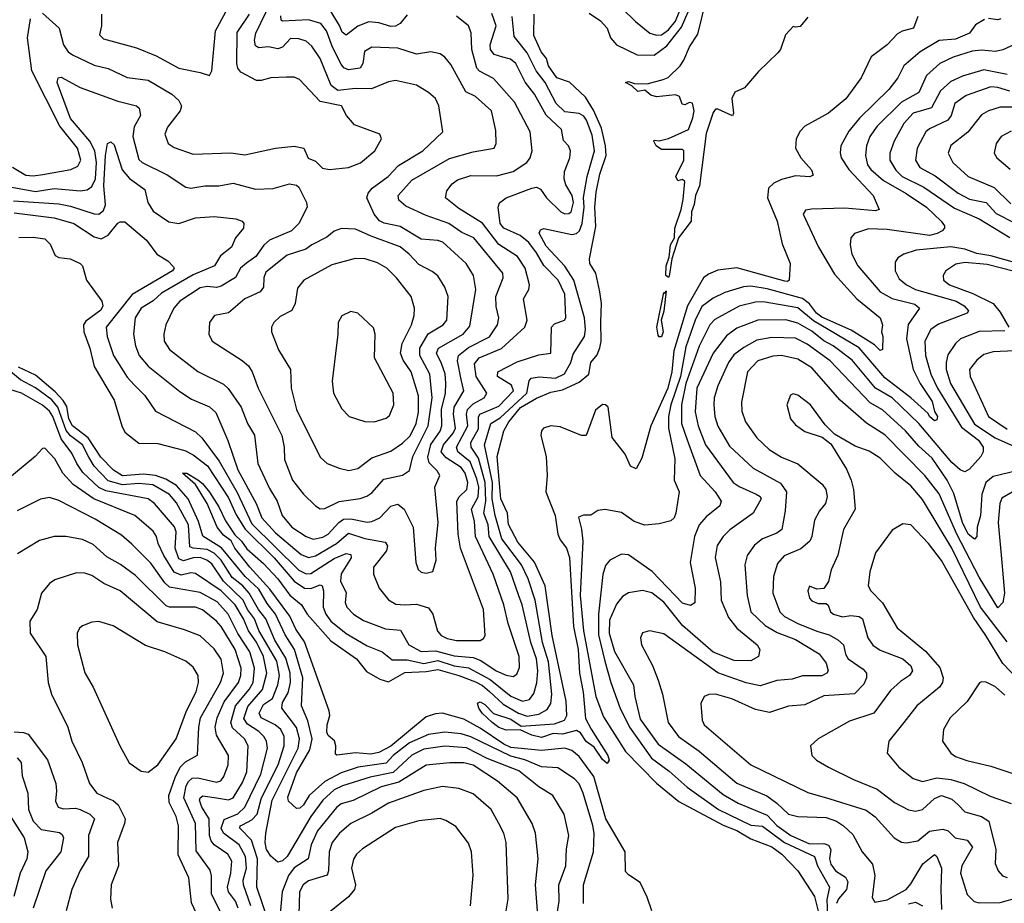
# Model space of a CAD drawing. Extents: x 1308313 to 1441400, y 959662 to 1036319.
# Tile 529 of 656: x 1405798 to 1409982, y 978426 to 982182. Entities that reach past the tile are written whole.
import ezdxf

# ---------------------------------------------------------------- set-up
doc = ezdxf.new("R2010")
doc.units = 0

msp = doc.modelspace()

# ---------------------------------------------------------------- linework, layer by layer
at = {"layer": '0CON10XD'}
for points in [[(1408303.1, 982285), (1408415, 982173.8), (1408475.8, 982125), (1408505, 982115.4), (1408525, 982117.6), (1408555, 982138.4), (1408585, 982175.2), (1408613.3, 982245)], [(1409147.7, 982192.3), (1409115, 982153.3), (1409095, 982150), (1409085, 982152.5), (1409052.7, 982117.3), (1409031.2, 982055), (1409019.5, 982040.5), (1408938.3, 981961.7), (1408877.7, 981892.3), (1408837, 981873), (1408823.8, 981846.2), (1408830.8, 981785), (1408827.1, 981772.9), (1408765, 981800.8), (1408755, 981801.2), (1408745, 981786.7), (1408715, 981697.5), (1408686.9, 981475), (1408669.7, 981435), (1408664.1, 981395.9), (1408652.4, 981365), (1408652.2, 981325), (1408597.3, 981255), (1408568.9, 981165), (1408558.8, 981091.2), (1408555, 981085.7), (1408543.8, 981093.8), (1408544.7, 981135), (1408557.9, 981172.1), (1408563.8, 981225), (1408580.5, 981255), (1408581.9, 981295), (1408609.7, 981375), (1408617.4, 981417.4), (1408624.2, 981494.2), (1408615, 981502), (1408595, 981496.7), (1408586, 981515), (1408620.8, 981585), (1408620, 981625), (1408615, 981630), (1408525, 981630), (1408502.5, 981645), (1408492.5, 981665), (1408495, 981670), (1408515, 981667.5), (1408555, 981676.7), (1408640, 981715), (1408659.4, 981765), (1408663.8, 981795), (1408657, 981827), (1408645, 981830), (1408625, 981820), (1408613, 981823), (1408602.5, 981855), (1408585, 981862), (1408504.4, 981854.4), (1408480.4, 981860.4), (1408455, 981882), (1408425, 981875.8), (1408400, 981900), (1408372, 981915), (1408385, 981918.6), (1408410.3, 981910.3), (1408465, 981908.8), (1408532.3, 981927.7), (1408554.1, 981935.9), (1408604.2, 981985.8), (1408620.7, 982009.3), (1408645, 982066.7), (1408680.2, 982119.8), (1408714.9, 982265.1)], [(1405701.2, 981481.2), (1405865, 981450.9), (1405945, 981463.9), (1406055, 981454.8), (1406085, 981458.6), (1406105, 981473.3), (1406120.4, 981505), (1406124.3, 981575), (1406118, 981625), (1406096.1, 981666.1), (1406015, 981761.2), (1405957.3, 981915), (1405962, 981935), (1405975, 981936.7), (1406055, 981894), (1406215, 981835.9), (1406295, 981815.4), (1406306, 981806), (1406311.2, 981775), (1406285, 981725.8), (1406278.6, 981685), (1406305, 981588.1), (1406319.4, 981575), (1406425, 981522), (1406505, 981470.4), (1406525, 981466.2), (1406585, 981476), (1406645, 981475.3), (1406705, 981486.4), (1406800.8, 981460.8), (1406875, 981463.7), (1406945, 981484.5), (1406975, 981478.2), (1406985, 981470), (1407017.5, 981405), (1407020.5, 981385), (1406985.2, 981314.8), (1406953.6, 981285), (1406860.4, 981245), (1406836.5, 981223.5), (1406801.7, 981175), (1406762.8, 981147.2), (1406736.5, 981125), (1406715, 981086.1), (1406655, 981049.4), (1406635, 981042.9), (1406595, 981047.1), (1406565, 981041.5), (1406478.7, 980985), (1406453.4, 980955), (1406418.8, 980885), (1406410.4, 980845), (1406411.8, 980815), (1406435, 980779.6), (1406555, 980686.2), (1406665, 980632.4), (1406684.8, 980614.8), (1406739.5, 980535), (1406766, 980466), (1406796.1, 980416.1), (1406809.7, 980295), (1406859.4, 980189.4), (1406892.5, 980135), (1406913.4, 980075), (1406955, 980025.3), (1407015, 979985.7), (1407045, 979974.3), (1407087.1, 979982.9), (1407109.2, 979995), (1407155.1, 980044.9), (1407175, 980058.5), (1407205, 980060.9), (1407275, 980046.1), (1407295, 980048.4), (1407328, 980065), (1407375, 980114), (1407405, 980122.9), (1407431.5, 980101.5), (1407470.6, 980025), (1407481.9, 979875), (1407492, 979845), (1407505, 979834.2), (1407525, 979829.2), (1407554.1, 979835.9), (1407568.1, 979885), (1407565.3, 979935.3), (1407576.9, 980045), (1407563.1, 980195), (1407583.1, 980245), (1407572.5, 980265), (1407538.3, 980298.3), (1407532.1, 980322.1), (1407545, 980376.4), (1407585, 980432.9), (1407591.8, 980455), (1407591.3, 980525), (1407607.2, 980595), (1407609.4, 980635), (1407606.8, 980676.8), (1407590.2, 980719.8), (1407569.8, 980765), (1407577.9, 980785), (1407682.2, 980845), (1407711.2, 980878.8), (1407736.7, 981035), (1407726.8, 981095), (1407695, 981145.4), (1407596.7, 981236.7), (1407575, 981243.8), (1407505, 981248.9), (1407415, 981302.3), (1407347, 981317), (1407327.5, 981327.5), (1407304.3, 981355), (1407273.6, 981425), (1407279.6, 981445), (1407296.2, 981465), (1407364.7, 981515), (1407408.1, 981561.9), (1407510.9, 981625), (1407595.8, 981705), (1407580, 981815), (1407565, 981847.1), (1407535, 981872.7), (1407485, 981903.2), (1407395, 981923.1), (1407365, 981918.2), (1407292.6, 981887.4), (1407225, 981889.4), (1407150.3, 981880.3), (1407121.3, 981901.4), (1407075, 982016.2), (1407039.3, 982069.3), (1407015, 982090), (1406985, 982100.7), (1406948.9, 982101.1), (1406914.8, 982065.2), (1406895, 982058.1), (1406855, 982066.9), (1406815, 982061.9), (1406800.5, 982070.5), (1406795.6, 982095), (1406801.9, 982125), (1406846, 982215)], [(1405771.8, 981411.8), (1405965, 981399.4), (1406015, 981389.4), (1406115, 981356.2), (1406135, 981355.3), (1406155, 981370.4), (1406162.7, 981395), (1406156.5, 981475), (1406162.4, 981605), (1406170.9, 981655), (1406185, 981662.5), (1406199.6, 981649.6), (1406234.2, 981544.2), (1406265, 981506.1), (1406329.8, 981459.8), (1406342.5, 981405), (1406365, 981367.5), (1406432.2, 981322.2), (1406475, 981315.3), (1406545, 981338.9), (1406625.3, 981345.3), (1406717.5, 981335), (1406743.3, 981325), (1406751.2, 981315), (1406749.2, 981295), (1406715.5, 981255), (1406698.5, 981215), (1406651.8, 981178.2), (1406626.2, 981135), (1406535, 981097.3), (1406400.3, 981019.7), (1406365, 980987.3), (1406315, 980955.9), (1406288.6, 980915), (1406281.6, 980845), (1406290.6, 980795), (1406306.6, 980755), (1406345, 980709.3), (1406478.3, 980601.7), (1406529, 980569), (1406605, 980536.7), (1406631.9, 980511.9), (1406683.2, 980393.2), (1406725, 980267.9), (1406803.8, 980125), (1406827, 980065), (1406885, 980001.5), (1406995, 979908.4), (1407025, 979895.9), (1407055, 979903.3), (1407144.4, 979955.6), (1407195, 979999), (1407265, 979976.1), (1407351.2, 979961.2), (1407361.2, 979945), (1407356.7, 979925), (1407302.1, 979855), (1407302.3, 979825), (1407326.5, 979765), (1407366, 979716), (1407397.2, 979697.2), (1407434.2, 979694.2), (1407485, 979697.1), (1407535, 979682.7), (1407553.8, 979655), (1407573.6, 979583.6), (1407590, 979565), (1407615, 979551.1), (1407655, 979543.3), (1407755, 979543.8), (1407768.9, 979551.1), (1407776.2, 979563.8), (1407768.6, 979675), (1407671.1, 979935), (1407661.2, 979995), (1407656.1, 980135), (1407665.5, 980154.5), (1407698.9, 980185), (1407703.2, 980215), (1407690.9, 980255), (1407675, 980279), (1407610.2, 980320.2), (1407589.7, 980345), (1407599.8, 980375), (1407641, 980425), (1407650.4, 980445), (1407641.9, 980505), (1407645, 980534.4), (1407686.3, 980605), (1407675, 980652.5), (1407658.3, 980731.7), (1407663.6, 980755), (1407705, 980788.4), (1407795, 980834.3), (1407828.8, 980885), (1407834.7, 980915), (1407822.6, 980962.6), (1407821.6, 981005), (1407852.4, 981085), (1407851.2, 981105), (1407727.5, 981255), (1407676.6, 981276.6), (1407621.2, 981315), (1407525, 981349.5), (1407439.5, 981389.5), (1407409.6, 981415), (1407407.3, 981435), (1407465, 981499.4), (1407625, 981592.2), (1407725, 981619.8), (1407814, 981635), (1407823.5, 981655), (1407821.4, 981711.4), (1407802.9, 981795), (1407735, 981854.6), (1407694.8, 981874.8), (1407630.8, 981990.9), (1407605, 982022.9), (1407585, 982037.1), (1407545, 982045.6), (1407485, 982035.4), (1407405, 982061.2), (1407295, 982064.7), (1407263.1, 982046.9), (1407256.4, 981995), (1407245, 981976.2), (1407195, 981968.6), (1407176.4, 981976.4), (1407165, 981992.1), (1407128.2, 982065), (1407102, 982135), (1407078, 982165), (1407025, 982181), (1406915, 982174.7), (1406909.3, 982179.3), (1406907.9, 982197.9)], [(1405795, 981256), (1405855, 981258), (1405905, 981250.8), (1405927.6, 981227.6), (1405949.3, 981179.3), (1405965, 981171.5), (1406013.3, 981165), (1406055.8, 981145.8), (1406065.5, 981135.5), (1406082, 981075), (1406147.5, 980985), (1406151.5, 980965), (1406142.7, 980947.3), (1406078.9, 980901.1), (1406069.8, 980885), (1406070.6, 980855), (1406096.8, 980785), (1406115, 980707.3), (1406199.4, 980565), (1406231.9, 980455), (1406245, 980429.3), (1406305, 980382.2), (1406385, 980380.2), (1406500.4, 980350.4), (1406535, 980332.7), (1406597.1, 980285), (1406685, 980150.2), (1406717.8, 980077.8), (1406756.3, 980016.3), (1406880.3, 979895), (1406965.1, 979795.1), (1407008.9, 979765), (1407036.1, 979763.9), (1407075, 979779.2), (1407083.3, 979775), (1407089, 979755), (1407087.7, 979685), (1407098.9, 979655), (1407121.1, 979625), (1407185, 979573.6), (1407275, 979520.6), (1407338.1, 979495), (1407381, 979461), (1407445, 979460.4), (1407515, 979445.3), (1407575, 979458.9), (1407645, 979435.4), (1407705, 979426.5), (1407797.7, 979377.7), (1407885, 979306.1), (1407935.2, 979284.8), (1407965, 979292.2), (1407982.6, 979317.4), (1407996.5, 979363.5), (1408000.5, 979415), (1407994, 979465), (1407970, 979535), (1407933.4, 979695), (1407917.9, 979737.9), (1407884.1, 979835), (1407793.3, 979985), (1407788.5, 980035), (1407770.1, 980085), (1407778.9, 980135), (1407776.6, 980215), (1407748, 980318), (1407717.2, 980365), (1407716, 980385), (1407747.8, 980442.2), (1407747.9, 980492.1), (1407753.2, 980505), (1407835, 980539.2), (1407896.1, 980605), (1407888.7, 980628.7), (1407828.8, 980665), (1407830.5, 980685), (1407912.9, 980727.1), (1408005, 980756.9), (1408055.4, 980764.6), (1408058.5, 980875), (1408071.5, 980888.5), (1408113.1, 980905), (1408119.1, 980915), (1408114.6, 981014.6), (1408086.7, 981075), (1408025, 981137.2), (1407995, 981191.4), (1407961.7, 981235), (1407925, 981264.8), (1407855, 981296.1), (1407839.8, 981315), (1407831.2, 981385), (1407836.6, 981403.4), (1407865.2, 981424.8), (1407975, 981465.9), (1407995, 981469.2), (1408011.6, 981461.6), (1408037.5, 981425), (1408097.9, 981365), (1408115, 981355.9), (1408132.4, 981357.6), (1408141.6, 981365), (1408151.7, 981405), (1408145.6, 981435), (1408119.6, 981479.6), (1408112.1, 981505), (1408113.8, 981536.2), (1408136.1, 981595), (1408138.7, 981625), (1408130.9, 981645), (1408108.6, 981668.6), (1408100, 981715), (1408035.5, 981775.5), (1407985.3, 981865), (1407945.8, 981915.8), (1407906.7, 981995), (1407883.9, 982013.9), (1407851.9, 982021.9), (1407815, 982034.2), (1407799, 982055), (1407797.4, 982075), (1407822.9, 982155), (1407805, 982207.3)], [(1405895, 982210), (1405966.3, 982146.3), (1405984.7, 982075), (1406004.8, 982044.8), (1406022.4, 982032.4), (1406115, 981988.2), (1406175, 981974), (1406255, 981935.9), (1406345, 981924.6), (1406445.3, 981865.2), (1406475, 981838.9), (1406485.4, 981815), (1406480.4, 981795), (1406425.8, 981724.2), (1406414.5, 981695), (1406428.9, 981655), (1406455, 981638.9), (1406535, 981610), (1406695, 981615.4), (1406755, 981607.5), (1406885, 981636), (1406965, 981643.9), (1407005.8, 981635.8), (1407023.8, 981593.8), (1407055, 981580), (1407085, 981550.8), (1407114.6, 981545.4), (1407195, 981553.1), (1407246.4, 981573.6), (1407306.9, 981625), (1407335.6, 981675), (1407329.2, 981695), (1407221.2, 981735), (1407186.7, 981775), (1407166, 981815), (1407075, 981834.6), (1406988, 981928), (1406965, 981937.9), (1406932.4, 981937.6), (1406865.3, 981934.7), (1406825, 981923.1), (1406805, 981923.8), (1406738, 981958), (1406724.8, 981975), (1406720.9, 981995), (1406722.9, 982127.1), (1406774.8, 982205)], [(1406146.5, 982205), (1406146.4, 982155), (1406137.9, 982117.9), (1406155, 982100), (1406295, 982061.8), (1406377.6, 982027.6), (1406475, 981975.5), (1406565, 981957.8), (1406605, 981943.8), (1406615.5, 981964.5), (1406630.8, 982135), (1406673.9, 982215)], [(1406285, 980629.6), (1406330, 980585), (1406375, 980518.2), (1406545, 980430.3), (1406572.2, 980405), (1406645.4, 980305.4), (1406722.2, 980172.2), (1406785, 980038.9), (1406985, 979842.6), (1407015, 979826.5), (1407035, 979828.1), (1407135, 979891.7), (1407185, 979913.6), (1407205, 979908.9), (1407206.5, 979895), (1407165, 979826.2), (1407161, 979795), (1407185.3, 979745.3), (1407180.8, 979705), (1407187.9, 979685), (1407217.3, 979655), (1407258.8, 979628.8), (1407352.9, 979592.9), (1407417.2, 979587.3), (1407451.6, 979525), (1407505, 979495.9), (1407565, 979499.4), (1407645, 979477.4), (1407725, 979471.4), (1407758.2, 979458.2), (1407822.8, 979415), (1407865, 979395.3), (1407895, 979389.6), (1407910.4, 979399.6), (1407921.5, 979428.5), (1407920.7, 979475), (1407874.4, 979615), (1407855.6, 979695), (1407810.9, 979825), (1407735.5, 979985), (1407731.4, 980048.6), (1407718.2, 980101.8), (1407746.1, 980153.9), (1407749.2, 980195), (1407740.4, 980230.4), (1407712.6, 980302.6), (1407660.8, 980345), (1407654.5, 980365), (1407702.6, 980455), (1407697, 980505), (1407701.7, 980525), (1407725, 980549.2), (1407771.5, 980575), (1407783.3, 980595), (1407737.7, 980665), (1407730.6, 980719.4), (1407751.3, 980745), (1407846.2, 980783.8), (1407945.4, 980875), (1407954.1, 980905), (1407939.6, 980995), (1407962.5, 981035), (1407964.1, 981055), (1407946.5, 981125), (1407913.5, 981175), (1407835, 981226.7), (1407765, 981317.1), (1407665, 981378.7), (1407607.8, 981425), (1407613.6, 981455), (1407635.8, 981484.2), (1407658.3, 981501.7), (1407715, 981520), (1407825, 981518), (1407895, 981536.7), (1407953.1, 981575), (1407967.5, 981595), (1407976.1, 981625), (1407967.9, 981705), (1407901.2, 981831.2), (1407812.3, 981932.3), (1407752.6, 981962.6), (1407741.2, 981975), (1407720.2, 982055), (1407716.2, 982126.2), (1407705.2, 982155.2), (1407655, 982196.2)], [(1408484.7, 978395), (1408465, 978452.5), (1408434.4, 978515), (1408385, 978546.7), (1408371.9, 978561.9), (1408371.2, 978645), (1408289.5, 978785), (1408237.4, 978965), (1408175, 979050.5), (1408145, 979075.7), (1408115, 979085.2), (1408015, 979075.1), (1407885, 979089), (1407855, 979102), (1407755, 979170.7), (1407685, 979208.3), (1407595, 979234.2), (1407565, 979231.6), (1407525, 979218.4), (1407375, 979094.1), (1407325, 979067.4), (1407290.1, 979059.9), (1407225, 979065.5), (1407145.7, 979055.7), (1407140, 979060), (1407142.2, 979095), (1407136.6, 979116.6), (1407109.4, 979139.4), (1407103.5, 979153.5), (1407104.7, 979185), (1407115.8, 979225), (1407113.5, 979245), (1407007.9, 979537.9), (1406971.8, 979591.8), (1406946.7, 979646.7), (1406861.9, 979761.9), (1406775.8, 979855), (1406712.4, 979935), (1406696.5, 979966.5), (1406665, 979990.8), (1406638.2, 980025), (1406595.6, 980125.6), (1406546, 980206), (1406490, 980255), (1406508.8, 980255), (1406555, 980226.1), (1406575, 980211.2), (1406605, 980173.8), (1406645, 980110.8), (1406672.3, 980052.3), (1406712.3, 979992.3), (1406741.4, 979965), (1406763.4, 979933.4), (1406835, 979870.9), (1406895.5, 979805), (1406946.7, 979736.6), (1406995.4, 979695), (1407020, 979655), (1407121.2, 979541.2), (1407230, 979465), (1407272.2, 979412.2), (1407328.7, 979378.7), (1407365, 979368.1), (1407435, 979407.2), (1407525, 979410.9), (1407575, 979420.4), (1407664.9, 979394.9), (1407735, 979367.4), (1407765, 979352.4), (1407795, 979326.9), (1407852.8, 979272.8), (1407917.5, 979235), (1407955, 979222.1), (1408005, 979230.5), (1408039.8, 979250.2), (1408055.1, 979274.9), (1408059.6, 979315), (1408045, 979452.2), (1408020.6, 979535), (1407988.9, 979715), (1407958.7, 979805), (1407930.1, 979865), (1407847, 979975), (1407818.4, 980075), (1407806.7, 980145), (1407806.8, 980215), (1407773.3, 980375), (1407800.9, 980465), (1407839.8, 980489.8), (1407953.4, 980595), (1407963.4, 980646.6), (1407971.4, 980658.6), (1408006.3, 980663.7), (1408075, 980657.9), (1408113.5, 980676.5), (1408139.9, 980725), (1408149.7, 980760.3), (1408198.9, 980835), (1408203, 980865), (1408197.9, 980915), (1408152.7, 981075), (1408115, 981134.8), (1408035, 981219.6), (1408005.3, 981275), (1408011.4, 981288.6), (1408026.1, 981293.9), (1408145, 981269), (1408165, 981272.5), (1408176.5, 981285), (1408187.8, 981315), (1408197.2, 981385), (1408193.6, 981426.4), (1408209.5, 981515), (1408240.7, 981625), (1408231.6, 981691.6), (1408207.3, 981755), (1408195, 981772), (1408175, 981783.2), (1408115, 981790), (1408077.9, 981825), (1408031.1, 981915), (1407992.3, 981965), (1407955, 982040.9), (1407899.8, 982109.8), (1407891.3, 982195)], [(1407445, 982201.8), (1407415.4, 982165), (1407395, 982154.3), (1407375, 982152.7), (1407325, 982169), (1407282.6, 982172.6), (1407235, 982153.8), (1407185, 982115.6), (1407168.5, 982128.5), (1407157.4, 982157.4), (1407115, 982226.9)], [(1409615, 982195.8), (1409596.7, 982145), (1409547.7, 982132.3), (1409528.7, 982121.3), (1409484.7, 982075.3), (1409416, 982024), (1409374.5, 981935), (1409308.8, 981845), (1409235, 981784.5), (1409135, 981728.6), (1409115, 981708), (1409098.1, 981675), (1409095.6, 981635), (1409117.8, 981595), (1409163.4, 981543.4), (1409169.8, 981520.2), (1409155.9, 981514.1), (1409095, 981517.7), (1409035, 981502.1), (1409002.5, 981487.5), (1408980.9, 981465), (1408976.2, 981425), (1409016.6, 981325), (1409038.7, 981228.7), (1409072, 981145), (1409068.1, 981075), (1409061.1, 981068.9), (1409050, 981070), (1408845, 981127.6), (1408765, 981116.5), (1408725, 981100.6), (1408704.7, 981085), (1408635.4, 980965), (1408577.3, 980775), (1408569.3, 980685), (1408552.8, 980615), (1408480.6, 980455), (1408442.3, 980317.7), (1408417.2, 980272.8), (1408394, 980284), (1408370.8, 980335), (1408315.3, 980405.3), (1408298.5, 980535), (1408287.8, 980545), (1408275, 980546.2), (1408245, 980522.2), (1408205, 980414.5), (1408185, 980414), (1408095, 980450.8), (1408055, 980455.9), (1408024.5, 980445), (1408016.2, 980435), (1408012.8, 980415), (1408035.3, 980325), (1408039.3, 980245), (1408033.9, 980175), (1408073.6, 980075), (1408084.9, 979994.9), (1408095, 979970.8), (1408122.2, 979935), (1408135, 979896.7), (1408152.2, 979602.2), (1408170.8, 979505), (1408176.6, 979405), (1408193.3, 979323.3), (1408202.4, 979212.4), (1408226.7, 979166.7), (1408297.1, 979055), (1408303.3, 979035), (1408295, 979020.8), (1408275, 979036.9), (1408239.4, 979089.4), (1408205, 979114.7), (1408180.7, 979150.7), (1408165, 979160.7), (1408105, 979144.8), (1408065, 979147.5), (1408015, 979131.7), (1407975, 979140.7), (1407925, 979164.1), (1407865, 979161.9), (1407835, 979174.2), (1407806.6, 979195), (1407763.1, 979235), (1407750, 979255), (1407743.1, 979276.9), (1407755, 979281.9), (1407775, 979270.7), (1407812.3, 979232.3), (1407885, 979208.3), (1407929.2, 979179.2), (1408071.5, 979188.5), (1408113.9, 979205), (1408123.3, 979225), (1408120.8, 979285), (1408061.1, 979565), (1408030.6, 979775), (1407986.2, 979876.2), (1407915, 979960.6), (1407875, 980035.6), (1407871, 980085), (1407842.9, 980145), (1407827.3, 980325), (1407855.7, 980435), (1407876.9, 980473.1), (1407926.3, 980533.7), (1407995, 980572.7), (1408055, 980598.5), (1408105, 980608.5), (1408175, 980641.2), (1408217.3, 980675), (1408225.5, 980725), (1408252, 980758), (1408262.9, 980787.1), (1408268.5, 980815), (1408267.1, 980897.1), (1408271.1, 980975), (1408263.1, 981025), (1408247.1, 981105), (1408220.8, 981145), (1408219.2, 981165), (1408247.2, 981302.8), (1408242.5, 981385), (1408248.4, 981448.4), (1408264.1, 981525), (1408289.8, 981605), (1408288.3, 981645), (1408270.4, 981720.4), (1408237.3, 981797.3), (1408202.5, 981852.5), (1408135, 981916.8), (1408080.5, 981935), (1408045.9, 981985), (1408036.4, 982016.4), (1408014.7, 982045), (1407982.8, 982115), (1407983.8, 982205)], [(1408218.8, 982208.8), (1408267, 982177), (1408294.6, 982145), (1408309.2, 982105), (1408333.8, 982075), (1408422.8, 982032.8), (1408495, 982031.4), (1408548.9, 982071.1), (1408610.2, 982149.8), (1408639.2, 982215)], [(1405767.7, 981555), (1405825, 981520.5), (1405855, 981517.5), (1405896.9, 981523.1), (1406015.2, 981544.8), (1406045, 981559.5), (1406058, 981585), (1406044.2, 981635), (1405969.6, 981729.6), (1405849.4, 981965), (1405831.2, 982105), (1405845, 982186)], [(1409897.5, 982182.5), (1409859.7, 982160.3), (1409834.5, 982125), (1409775, 982099.2), (1409705, 982093.1), (1409624.6, 982045), (1409554.8, 981985.2), (1409530.4, 981935), (1409491.2, 981885), (1409366.4, 981763.6), (1409321.6, 981708.4), (1409288.1, 981645), (1409284.1, 981615.9), (1409288.6, 981595), (1409321.4, 981545), (1409424.4, 981435), (1409450.8, 981375), (1409435, 981370), (1409305, 981380), (1409163.1, 981376.9), (1409137.9, 981372.1), (1409127.1, 981355), (1409193.3, 981215), (1409260.8, 981100.8), (1409356, 980996), (1409454.5, 980915), (1409464, 980885), (1409460, 980855), (1409466, 980835), (1409465, 980780), (1409455, 980776), (1409430.4, 980800.4), (1409331.9, 980861.9), (1409207.3, 980917.3), (1409184.2, 980935), (1409155, 980973.8), (1409125, 980996.3), (1408975, 981037.7), (1408905, 981049.6), (1408873.4, 981046.6), (1408795, 981022.9), (1408745, 980998.1), (1408697.4, 980962.6), (1408668.3, 980905), (1408629.1, 980790.9), (1408606, 980665), (1408565.7, 980545), (1408555.1, 980495), (1408555.9, 980445.9), (1408582.8, 980315), (1408579.3, 980225), (1408600.5, 980175), (1408586.4, 980085), (1408578.7, 980065), (1408565, 980052.5), (1408515, 980038.7), (1408455, 980033.4), (1408409.6, 980049.6), (1408355, 980086.9), (1408285, 980099.5), (1408254.7, 980095.3), (1408225, 980076), (1408193.6, 980076.4), (1408173, 980067), (1408186.2, 980016.2), (1408190.9, 979965), (1408179.6, 979735), (1408193.9, 979585), (1408247.1, 979305), (1408278.8, 979218.8), (1408372, 979072), (1408505, 978936.7), (1408599, 978859), (1408787.9, 978757.9), (1408845, 978736), (1408905, 978699.7), (1408995, 978665.8), (1409037.1, 978635), (1409104.3, 978565), (1409175, 978455.7), (1409199.4, 978359.4)], [(1409967.1, 982185), (1409955, 982180.9), (1409915, 982187.3)], [(1410099.1, 982110.9), (1409976.2, 982053.8), (1409945, 982046.6), (1409885, 982051.7), (1409845, 982048.1), (1409765, 982022.3), (1409708.5, 981995), (1409652.2, 981945), (1409618.3, 981871.7), (1409545, 981831), (1409441.5, 981728.5), (1409411, 981685), (1409396.3, 981645), (1409392.2, 981605), (1409400.7, 981565), (1409415, 981544.8), (1409468.2, 981498.2), (1409565, 981442.6), (1409651.1, 981385), (1409714.5, 981325), (1409728.1, 981305), (1409727.5, 981295), (1409717.5, 981285), (1409697.5, 981272.5), (1409665, 981265.1), (1409485, 981290.4), (1409405, 981292.7), (1409345, 981273.3), (1409330.5, 981255), (1409327.1, 981225), (1409334.7, 981185), (1409360.3, 981135), (1409455, 981024.7), (1409506.4, 980996.4), (1409602.3, 980972.3), (1409622.3, 980955), (1409573.4, 980886.6), (1409567.2, 980825), (1409595.3, 980694.7), (1409624.4, 980635), (1409675, 980558.5), (1409686.2, 980516.2), (1409698.8, 980495), (1409695, 980480.8), (1409685, 980476.5), (1409664, 980495), (1409658.3, 980508.3), (1409585.1, 980575.1), (1409475, 980659.5), (1409365, 980786.6), (1409171.6, 980901.6), (1409105, 980956.5), (1408957.9, 980982.1), (1408925, 980981.6), (1408855, 980964.4), (1408751.9, 980908.1), (1408731.1, 980885), (1408685, 980794), (1408628.3, 980635), (1408610.4, 980545), (1408611.2, 980465), (1408635, 980395.5), (1408689.7, 980245), (1408753.8, 980175), (1408778.7, 980135), (1408773.8, 980115), (1408715, 980068.7), (1408685.3, 980035), (1408665.2, 979985), (1408647.4, 979875), (1408668.8, 979765), (1408666.9, 979703.1), (1408648.5, 979691.5), (1408615, 979702.4), (1408486, 979836), (1408385, 979907.1), (1408355, 979910), (1408305.4, 979884.6), (1408288.2, 979861.8), (1408276.5, 979823.5), (1408257.5, 979655), (1408257.7, 979567.7), (1408284.8, 979454.8), (1408309.7, 979365), (1408348.6, 979258.6), (1408389.6, 979175), (1408483, 979043), (1408557.8, 978987.8), (1408635, 978919.4), (1408767.1, 978825), (1408905, 978758.1), (1408955, 978753.9), (1409048.8, 978685), (1409175.3, 978625.3), (1409187.9, 978585), (1409239.5, 978495), (1409227.6, 978442.4), (1409230.6, 978375)], [(1409995, 981948.4), (1409895, 981968.4), (1409805, 981941.6), (1409755, 981919), (1409710.4, 981879.6), (1409672.5, 981807.5), (1409595.4, 981784.6), (1409555, 981740.4), (1409513.6, 981665), (1409495.8, 981615), (1409496.3, 981585), (1409521.7, 981541.7), (1409548.8, 981515), (1409640.4, 981470.4), (1409771.1, 981381.1), (1409875, 981335.2)], [(1410005, 981877.7), (1409955, 981894.1), (1409925, 981895.9), (1409820.1, 981859.9), (1409771.4, 981825), (1409755.8, 981775), (1409742.2, 981755), (1409665, 981718.4), (1409649.2, 981705), (1409612.5, 981635), (1409604.8, 981584.8), (1409623.3, 981553.3), (1409688.2, 981518.2), (1409785.9, 981445), (1409835, 981419.5), (1409905.4, 981405), (1409948.1, 981358.1), (1410025, 981317.8)], [(1410085, 981810.4), (1409965, 981809.8), (1409915.2, 981794.8), (1409885, 981778), (1409827, 981703), (1409755, 981646.5), (1409743.1, 981615), (1409762.9, 981575), (1409828.2, 981515), (1409938.8, 981468.8), (1410009.3, 981399.3)], [(1410011.7, 981708.3), (1409969.4, 981685), (1409947.3, 981655), (1409938.9, 981615), (1409950, 981595), (1410007, 981547)], [(1405775, 981360.7), (1405945, 981340.1), (1406028.2, 981315), (1406115, 981258.6), (1406145, 981250.8), (1406174.5, 981265.5), (1406215, 981316.9), (1406225, 981323.1), (1406245, 981322.9), (1406337.8, 981245), (1406381.2, 981185), (1406427.2, 981157.2), (1406451.4, 981131.4), (1406454.2, 981125), (1406447.8, 981115), (1406276.3, 981013.7), (1406166.2, 980875), (1406170.6, 980835), (1406196.7, 980755), (1406255, 980662.7), (1406285, 980629.6)], [(1409875, 981335.2), (1410005, 981256.2)], [(1407075, 980103.3), (1407095, 980104.5), (1407156.6, 980133.4), (1407245, 980146.2), (1407273.9, 980156.1), (1407295, 980170.4), (1407345, 980228.4), (1407425, 980245.9), (1407454.3, 980265.7), (1407468.5, 980325), (1407534.6, 980455), (1407551.3, 980575), (1407541, 980675), (1407499, 980755), (1407498, 980785), (1407533.8, 980846.2), (1407597.9, 980885), (1407612.7, 980905), (1407619.3, 981005), (1407604.6, 981045), (1407575, 981092.7), (1407551.6, 981111.6), (1407495, 981141.2), (1407454, 981185), (1407415, 981215.8), (1407291.9, 981261.9), (1407225, 981291.2), (1407165.8, 981294.2), (1407135, 981283.4), (1407103.3, 981256.7), (1407039.4, 981225), (1407014.3, 981205.7), (1406935, 981180.3), (1406845, 981108.2), (1406835.3, 981085), (1406834, 981045), (1406820.5, 981025), (1406754.8, 980995.2), (1406685, 980936.2), (1406626.2, 980925), (1406605.5, 980894.5), (1406602.2, 980845), (1406616.9, 980815), (1406743.7, 980733.7), (1406770.1, 980710.1), (1406786.8, 980685), (1406811.1, 980615), (1406912.2, 980415), (1406922.9, 980365), (1406923, 980313), (1406957.5, 980225), (1407005, 980165.6), (1407055, 980115.8), (1407075, 980103.3)], [(1410035, 981147.1), (1409925, 981178.5), (1409865, 981187.7), (1409815, 981206.7), (1409755, 981216.9), (1409607.6, 981202.4), (1409554.7, 981185.3), (1409530.2, 981169.8), (1409518.9, 981151.1), (1409518.8, 981115), (1409535, 981080.4), (1409566.9, 981055), (1409605.4, 981035.4), (1409777.1, 980985), (1409811.5, 980965), (1409829.5, 980945), (1409825, 980933.9), (1409702.3, 980887.7), (1409670.6, 980865), (1409644.3, 980815), (1409647.2, 980755), (1409670.3, 980675), (1409697.9, 980615), (1409800.5, 980450.5), (1409871.9, 980395), (1409892.5, 980365), (1409892.1, 980345), (1409882.1, 980325), (1409835, 980271.9), (1409815, 980260.5), (1409795, 980268.5), (1409759.8, 980299.8), (1409618.7, 980465), (1409506.2, 980575), (1409435, 980615.6), (1409336.2, 980735), (1409255, 980795.2), (1409215, 980817.1), (1409165, 980858.3), (1409105, 980892.6), (1409053.6, 980906.4), (1408935, 980904), (1408845, 980870.4), (1408802.2, 980837.8), (1408745.8, 980765), (1408675.3, 980615.3), (1408668.3, 980515), (1408681.7, 980455), (1408712.5, 980375), (1408830.4, 980215), (1408855, 980197.4), (1408927.8, 980165), (1408944.4, 980155), (1408948.9, 980145), (1408914.5, 980085), (1408816.2, 980013.8), (1408787.5, 979985), (1408762.7, 979947.3), (1408754.1, 979895.9), (1408776.9, 979793.1), (1408779.7, 979715), (1408810.8, 979640.8), (1408845.8, 979595.8), (1408932.5, 979525), (1408944, 979505), (1408938, 979475), (1408905, 979457.5), (1408835, 979458.6), (1408745, 979493), (1408615, 979606.7), (1408535, 979706.2), (1408485, 979746.4), (1408445, 979755.3), (1408385, 979745.3), (1408360, 979730), (1408335, 979697.5), (1408305, 979630), (1408302.7, 979575), (1408326.2, 979496.2), (1408405.9, 979355), (1408411.7, 979305), (1408435, 979208.9), (1408512, 979102), (1408629.5, 979019.5), (1408788.1, 978888.1), (1408851.3, 978851.3), (1408975, 978800.8), (1409015, 978756.9), (1409075, 978714.6), (1409155, 978679.3), (1409215, 978679.8), (1409235, 978673.9), (1409245.3, 978655), (1409239.7, 978615), (1409245, 978593.3), (1409265, 978564.7), (1409307.3, 978537.3), (1409317.5, 978517.5), (1409311.6, 978485), (1409277.7, 978445), (1409269.2, 978425)], [(1407196.3, 980266.3), (1407235, 980274.6), (1407295, 980318.9), (1407375, 980347.3), (1407425, 980381.8), (1407457.6, 980412.4), (1407483.5, 980465), (1407493.5, 980513.5), (1407492.5, 980582.5), (1407461.6, 980685), (1407427.8, 980735), (1407416.5, 980765), (1407424.2, 980805), (1407462.9, 980885), (1407475.3, 980925), (1407476, 980956), (1407461.8, 981005), (1407400, 981085), (1407358.1, 981125), (1407318.7, 981148.7), (1407265.7, 981165.7), (1407223.5, 981166.5), (1407125, 981140), (1407006, 981074), (1406978.8, 981041.2), (1406968.5, 980975), (1406955, 980945.7), (1406905, 980920), (1406878.1, 980895), (1406868.1, 980875), (1406868.1, 980855), (1406898.5, 980778.5), (1406948.8, 980695), (1406951.3, 980615), (1406974.1, 980525), (1407075, 980322.5), (1407105, 980295.7), (1407155.4, 980275.4), (1407196.3, 980266.3)], [(1409909, 981141), (1409815, 981149.6), (1409776.7, 981143.3), (1409733.3, 981115), (1409722.2, 981095), (1409723.5, 981075), (1409749.1, 981055), (1409848.7, 981018.7), (1409934.7, 980975), (1409965, 980938.8), (1410001.2, 980875)], [(1410025, 981112), (1409909, 981141)], [(1408515, 980834), (1408510.8, 980840.8), (1408505.6, 980875), (1408535, 981022.5), (1408540, 981020), (1408545, 981030), (1408535, 980942.5), (1408523.8, 980905), (1408532.5, 980855), (1408525, 980834.3), (1408515, 980834)], [(1407305, 980472.5), (1407355, 980488.2), (1407370.2, 980499.8), (1407388.9, 980545), (1407385.5, 980594.5), (1407305.4, 980745), (1407308.2, 980845), (1407302.4, 980872.4), (1407235, 980934.2), (1407205, 980940.8), (1407167, 980923), (1407152, 980895), (1407150.8, 980845), (1407125.7, 980645), (1407131.9, 980595), (1407167.9, 980527.9), (1407198.8, 980495), (1407265, 980473.3), (1407305, 980472.5)], [(1409985, 980859.1), (1409875, 980856.1), (1409795.5, 980825), (1409774.7, 980805), (1409742.7, 980757.3), (1409734.8, 980725), (1409735.6, 980695), (1409753.4, 980635), (1409855, 980463.3), (1409943.8, 980405), (1410025, 980368)], [(1410035, 980264.8), (1409935, 980239.8), (1409903.5, 980215), (1409886.2, 980163.8), (1409881.5, 980075), (1409866.5, 980025), (1409865.5, 979985), (1409855, 979973.5), (1409829.3, 979995), (1409804.3, 980045), (1409767.5, 980167.5), (1409739.5, 980225), (1409675, 980318.4), (1409619, 980369), (1409562.2, 980435), (1409465, 980523.2), (1409412.7, 980552.7), (1409242.1, 980732.1), (1409145, 980802.9), (1409095, 980828.8), (1408995, 980831.6), (1408930.8, 980819.2), (1408875, 980789), (1408832.8, 980757.2), (1408809.6, 980725), (1408764.8, 980625), (1408749.8, 980575), (1408747.4, 980545), (1408752, 980495), (1408764.8, 980454.8), (1408815, 980369.7), (1408915, 980275.3), (1409031.4, 980211.4), (1409057.3, 980175), (1409051.3, 980095), (1409037.1, 980015), (1409015, 979999.1), (1408954.8, 979975.2), (1408921.1, 979948.9), (1408890, 979905), (1408880, 979865), (1408888.9, 979735), (1408905.3, 979665), (1408966.4, 979606.4), (1409017.4, 979577.4), (1409095, 979548), (1409196.1, 979486.1), (1409225, 979447.1), (1409233.1, 979415), (1409228.6, 979405), (1409206.5, 979393.5), (1409125, 979393.3), (1409080.8, 979379.2), (1409015, 979373.2), (1408945, 979351.2), (1408885, 979362.9), (1408765, 979405.2), (1408535, 979571.8), (1408475, 979584.4), (1408444.6, 979575.4), (1408435.7, 979555), (1408440.6, 979525), (1408487.2, 979437.2), (1408510.9, 979375), (1408530, 979315), (1408553.7, 979195), (1408597.3, 979135), (1408685, 979072.6), (1408845, 978936.7), (1408972.5, 978882.5), (1409015, 978852.5), (1409065.6, 978805), (1409104.7, 978794.7), (1409225, 978790.8), (1409269.4, 978775), (1409299.5, 978755), (1409338.7, 978718.7), (1409378.8, 978645), (1409422.1, 978592.1), (1409431.5, 978545), (1409421.3, 978451.3), (1409431.7, 978431.7), (1409485, 978440.5), (1409565, 978485.3), (1409585, 978508.4), (1409635.8, 978594.2), (1409685, 978633.6), (1409695.8, 978625), (1409714.7, 978575), (1409713, 978483), (1409715, 978400)], [(1410025.2, 980774.8), (1409935, 980770.3), (1409895, 980758.5), (1409864.8, 980735.2), (1409834.6, 980695), (1409836.8, 980665), (1409915, 980495.9), (1409995, 980441.5)], [(1408080, 978365), (1408090.2, 978435), (1408088.9, 978505), (1408118.9, 978585), (1408121.7, 978658.3), (1408131.2, 978715), (1408112.2, 978805), (1408064.3, 978884.3), (1408005, 978921.8), (1407920, 978990), (1407785, 979042), (1407696.8, 979086.8), (1407605, 979093.6), (1407515, 979080.8), (1407465, 979055.9), (1407385, 978982.6), (1407287.8, 978962.2), (1407169.6, 978925), (1407135, 978908.6), (1407086.6, 978865), (1407035, 978795.2), (1406934.8, 978625), (1406915, 978606.8), (1406895, 978601.5), (1406865, 978626.2), (1406846.5, 978655), (1406841.3, 978685), (1406843.8, 978725), (1406871.4, 978865), (1406981, 979085), (1406987.8, 979125), (1406975, 979173.2), (1406912.7, 979255), (1406915, 979280), (1406938.6, 979321.4), (1406949.5, 979365), (1406947.4, 979405), (1406928.7, 979468.7), (1406882.1, 979545), (1406843.7, 979635), (1406813, 979675), (1406773.8, 979745), (1406746.9, 979775), (1406701.2, 979811.2), (1406654.1, 979885), (1406625, 979915.1), (1406595, 979930.2), (1406535.1, 979935.1), (1406521.7, 979941.7), (1406516.3, 980035), (1406465, 980128.2), (1406435, 980163.7), (1406364.4, 980205), (1406305, 980210.5), (1406235.6, 980204.4), (1406175, 980222.4), (1406114.4, 980284.4), (1406092.1, 980322.1), (1406065.4, 980375), (1406015, 980412.6), (1405995.4, 980435.4), (1405960.1, 980535), (1405935, 980566), (1405865, 980616.5), (1405801.4, 980651.4), (1405705, 980730.4)], [(1410015.8, 980174.2), (1409972.3, 980147.7), (1409963.2, 980125), (1409956, 980045), (1409971, 979875), (1409983.3, 979745), (1409975.3, 979704.8), (1409955, 979681.9), (1409875, 979812), (1409780.9, 979995), (1409705, 980165.9), (1409644.8, 980245), (1409475, 980416.8), (1409396.8, 980466.8), (1409284.8, 980564.8), (1409165, 980702.3), (1409105, 980738.7), (1409035, 980755.2), (1408999, 980751), (1408935, 980731.6), (1408890.9, 980685), (1408866.1, 980556.1), (1408867.4, 980517.4), (1408882.3, 980472.3), (1408930.4, 980405), (1408982.7, 980355), (1409035, 980322), (1409105, 980294.7), (1409208.2, 980208.2), (1409224.1, 980185), (1409229.7, 980155), (1409222.3, 980125), (1409196.9, 980095), (1409176.2, 980055), (1409164.7, 979985), (1409155.4, 979965), (1409117.3, 979932.7), (1409047.4, 979902.6), (1409018.8, 979871.2), (1409001.3, 979815), (1408998.3, 979745), (1409028.4, 979665), (1409048.7, 979645), (1409105, 979615.5), (1409185, 979582.3), (1409237.5, 979567.5), (1409275, 979546.7), (1409298.8, 979525), (1409306.7, 979485), (1409318.4, 979465), (1409382.1, 979422.1), (1409396.5, 979405), (1409397.2, 979385), (1409385, 979357.5), (1409345, 979316.9), (1409215, 979308.6), (1409135, 979270.4), (1409065, 979263.9), (1408985, 979236.8), (1408925, 979250.3), (1408824, 979295), (1408755, 979314.5), (1408726.8, 979313.2), (1408706.7, 979305), (1408693.1, 979275), (1408698.6, 979205), (1408707.1, 979185), (1408904.8, 979014.8), (1409146.7, 978896.7), (1409240.5, 978870.5), (1409395, 978822.3), (1409433.6, 978793.6), (1409513.9, 978703.9), (1409545, 978685.9), (1409565, 978683.5), (1409615, 978691.8), (1409665, 978733.6), (1409720.8, 978740.8), (1409744, 978734), (1409773.9, 978703.9), (1409825, 978694.6), (1409847.2, 978665), (1409802, 978585), (1409796.5, 978555), (1409824.2, 978464.2), (1409853.8, 978433.8), (1409875, 978428.9), (1409965, 978430.3), (1410045, 978452.3)], [(1408194.5, 978425), (1408194.7, 978505), (1408237.1, 978645), (1408239, 978725), (1408233.7, 978756.4), (1408193, 978895), (1408175, 978934.6), (1408156.1, 978955), (1408085, 979001.5), (1408015, 979006.7), (1407945, 979036.7), (1407885, 979051.3), (1407715, 979134.3), (1407675, 979147.1), (1407605, 979153.9), (1407535, 979143.4), (1407455, 979108.4), (1407386, 979055), (1407355, 979022.5), (1407236.9, 979005), (1407165, 978980.8), (1407095, 978943.5), (1407027.8, 978885), (1407004.7, 978845), (1406988.9, 978831.1), (1406975, 978829.4), (1406940.7, 978860.7), (1406937.3, 978877.3), (1406975, 978980.8), (1407030.9, 979079.1), (1407040.5, 979125), (1407022.4, 979202.4), (1406995.2, 979265), (1407001.1, 979385), (1406965.5, 979505.5), (1406926.9, 979566.9), (1406885.4, 979655), (1406849.8, 979699.8), (1406815, 979761.5), (1406756.7, 979815), (1406656.5, 979936.5), (1406577.2, 979987.2), (1406558.7, 980048.7), (1406514.9, 980145), (1406465, 980201.9), (1406419.2, 980229.2), (1406375, 980244.3), (1406325, 980250.6), (1406235, 980243.1), (1406196.6, 980266.6), (1406142.5, 980322.5), (1406089.3, 980405), (1406022.1, 980455), (1406007.6, 980485), (1405998.2, 980538.2), (1405983.4, 980563.4), (1405949.5, 980599.5), (1405865, 980670.7), (1405793.4, 980705)], [(1406855, 978348.9), (1406805.8, 978495), (1406808.4, 978615), (1406782.7, 978695), (1406733.4, 978745), (1406735.4, 978755), (1406745, 978760.2), (1406785, 978781.4), (1406807.2, 978805), (1406826.1, 978875), (1406897.3, 979015), (1406922.8, 979095), (1406922.7, 979135), (1406908.7, 979165), (1406883.3, 979185), (1406824.3, 979214.3), (1406815.5, 979235), (1406835, 979271.9), (1406872.6, 979297.4), (1406895, 979355.4), (1406902.2, 979395), (1406890.6, 979455), (1406815, 979586), (1406796.5, 979635), (1406765.8, 979675), (1406747.5, 979715), (1406664.2, 979795), (1406615, 979869.4), (1406594.1, 979885), (1406565, 979895.5), (1406535, 979894.9), (1406495, 979881.8), (1406475, 979890.9), (1406459.2, 979935), (1406462.6, 980005), (1406456.6, 980026.6), (1406371.8, 980125), (1406345, 980144.8), (1406165, 980179.7), (1406135, 980193.6), (1406067.4, 980257.4), (1406041.6, 980295), (1406020, 980340), (1405975, 980400.2), (1405939.1, 980495), (1405925, 980517.6), (1405895, 980543.1), (1405806.7, 980595), (1405725, 980619.5)], [(1409995, 979537), (1409881.6, 979685), (1409759.4, 979935), (1409635, 980143.1), (1409585, 980200.6), (1409518.7, 980255), (1409455, 980318), (1409408.3, 980348.3), (1409348.9, 980368.9), (1409260.6, 980420.6), (1409220.4, 980460.4), (1409158.1, 980545), (1409105, 980586), (1409085, 980591.2), (1409074.1, 980585.9), (1409058.8, 980545), (1409074.2, 980485), (1409095, 980459.2), (1409135, 980431.1), (1409208.1, 980408.1), (1409245, 980378.8), (1409311.4, 980271.4), (1409331.6, 980225), (1409340.9, 980185), (1409347.9, 980102.1), (1409299.6, 980015), (1409274.7, 979905.3), (1409246.8, 979843.2), (1409235.3, 979794.7), (1409215, 979763.8), (1409185, 979761.2), (1409155, 979774), (1409147.5, 979755), (1409155, 979722.5), (1409165, 979712.5), (1409190.8, 979700.8), (1409225, 979700), (1409233.8, 979693.8), (1409244.3, 979665), (1409257.1, 979655), (1409294, 979644), (1409330.2, 979650.2), (1409365, 979645.3), (1409379.3, 979635), (1409402.8, 979555), (1409423.2, 979523.2), (1409455, 979501.6), (1409551.2, 979465), (1409584.6, 979435), (1409592, 979415), (1409580, 979395), (1409540.7, 979369.3), (1409499, 979331), (1409428.5, 979235), (1409325, 979200.8), (1409191.4, 979125), (1409158, 979095), (1409163.8, 979055), (1409183.8, 979035), (1409235.3, 979005.3), (1409342, 978952), (1409441.7, 978911.7), (1409515, 978855.3), (1409575, 978823.4), (1409605, 978818.1), (1409635, 978825.3), (1409685, 978871.6), (1409715, 978884.3), (1409759.6, 978869.6), (1409785.9, 978845), (1409814.8, 978814.8), (1409885, 978794.7), (1409916.2, 978775), (1409946.5, 978655), (1409943.5, 978595), (1409956.5, 978565), (1409975, 978543.1), (1409995, 978535.5)], [(1406781.2, 978415), (1406748.8, 978505), (1406748, 978525), (1406762.8, 978575), (1406758.5, 978625), (1406731.2, 978675), (1406665, 978724.8), (1406655.1, 978745), (1406667.2, 978782.8), (1406725, 978806.6), (1406754.8, 978835), (1406823.6, 978975), (1406851.2, 979085), (1406847.5, 979115), (1406835.8, 979135.8), (1406815, 979156.7), (1406767.1, 979187.1), (1406751.2, 979211.2), (1406767.6, 979262.4), (1406829.6, 979335), (1406848.4, 979405), (1406834.4, 979475), (1406805, 979536), (1406771.1, 979585), (1406749.9, 979635), (1406713.3, 979695), (1406655, 979754.9), (1406545, 979828.6), (1406525, 979830.4), (1406485, 979821), (1406455, 979833.2), (1406410.3, 979905), (1406386.6, 979955), (1406380, 979985), (1406365, 980007.5), (1406287.9, 980075), (1406114.1, 980145), (1406026.2, 980206.2), (1405981.8, 980255), (1405948, 980315), (1405905, 980360), (1405895, 980358.8), (1405864.4, 980325), (1405755.6, 980234.4)], [(1406726.5, 978405), (1406715.6, 978435), (1406685.6, 978475), (1406681, 978495), (1406695.8, 978555), (1406699.8, 978605), (1406682.9, 978635), (1406625, 978674.8), (1406611.4, 978691.4), (1406604.3, 978715), (1406603, 978785), (1406571.7, 978835), (1406563, 978865), (1406565.3, 978875), (1406576.9, 978883.1), (1406634.2, 978874.2), (1406685, 978866.2), (1406705, 978874.2), (1406745, 978939.1), (1406764.2, 978985), (1406769, 979095), (1406753, 979125), (1406702.6, 979172.6), (1406695.4, 979195.4), (1406715.9, 979265), (1406773, 979335), (1406790.1, 979365), (1406796, 979425), (1406776.2, 979495), (1406725, 979573), (1406683.9, 979655), (1406637.1, 979707.1), (1406565, 979747.3), (1406435, 979769.4), (1406415, 979788.6), (1406355, 979872.4), (1406275, 979953.2), (1406231, 979991), (1406118.8, 980058.8), (1405965, 980138.4), (1405925, 980150.4), (1405886.7, 980143.3), (1405788.1, 980095)], [(1410035, 979383.3), (1409976.2, 979446.2), (1409903.9, 979563.9), (1409850.9, 979640.9), (1409715, 979883.6), (1409659.6, 979955), (1409585, 980034.4), (1409550.8, 980039.2), (1409505, 980012.5), (1409434.7, 979915.3), (1409411.5, 979835), (1409404.3, 979775), (1409415.7, 979755), (1409465, 979703.1), (1409526.9, 979596.9), (1409647.8, 979497.8), (1409707.9, 979427.9), (1409723.1, 979385), (1409720, 979365), (1409706.2, 979345), (1409611.2, 979265), (1409554.6, 979195), (1409492.2, 979115), (1409484, 979065), (1409534.4, 979005), (1409595, 978956.2), (1409635, 978943.5), (1409695, 978959), (1409755, 978952.2), (1409811.1, 978935), (1409922.1, 978882.1), (1410010.8, 978850.8)], [(1406654.4, 978385), (1406613.9, 978465), (1406613.5, 978543.5), (1406607.8, 978567.8), (1406548.8, 978648.8), (1406544.8, 978765.2), (1406495.5, 978875), (1406505.2, 978925), (1406515.4, 978944.6), (1406531.9, 978958.1), (1406555, 978959), (1406635, 978941.3), (1406652.7, 978947.3), (1406665.9, 978965), (1406684.7, 979015), (1406685.2, 979055), (1406635, 979140.6), (1406629.7, 979175), (1406636.9, 979215), (1406667.6, 979282.4), (1406727.7, 979365), (1406738.5, 979395), (1406740, 979425), (1406714.2, 979505), (1406655, 979602.4), (1406635, 979625.7), (1406575, 979672.9), (1406545, 979685.6), (1406435.5, 979685.5), (1406420.2, 979690.2), (1406289.8, 979819.8), (1406226.6, 979866.6), (1406169, 979899), (1406110.6, 979950.6), (1406065, 979973.2), (1405995, 979984.6), (1405945, 979985.4), (1405881.9, 979968.1), (1405789.1, 979910.9)], [(1406558, 978365), (1406528, 978428), (1406517.5, 978535), (1406472.2, 978632.2), (1406472.6, 978755), (1406462.6, 978795), (1406433.3, 978855), (1406432.8, 978885), (1406458.8, 978961.2), (1406480.9, 979005), (1406502.9, 979027.1), (1406554.1, 979055.9), (1406559.7, 979175), (1406566.9, 979215), (1406651.5, 979365), (1406664.8, 979405), (1406654.4, 979464.4), (1406625, 979508.5), (1406565, 979563.2), (1406499, 979589), (1406382.5, 979622.5), (1406225, 979754), (1406156, 979786), (1406105, 979819.6), (1406075, 979830), (1406039.1, 979830.9), (1405948.3, 979801.7), (1405925, 979785.6), (1405890.5, 979745), (1405873.3, 979675), (1405841.5, 979625), (1405842.9, 979575), (1405909.3, 979475), (1405919.4, 979365), (1405933.3, 979315), (1406002.5, 979175), (1406020, 979115), (1406063.8, 979025), (1406094.6, 978935), (1406126.5, 978895), (1406175, 978871.6), (1406195, 978863.6), (1406216.3, 978845), (1406245.9, 978785), (1406244.1, 978765), (1406214.6, 978685), (1406218.8, 978585), (1406186.5, 978505), (1406184.5, 978444.5), (1406191.9, 978405)], [(1406345, 978984), (1406385, 979014.2), (1406463.3, 979125), (1406507.4, 979245), (1406547.8, 979325), (1406558.4, 979365), (1406556.7, 979395), (1406535, 979430.5), (1406504.4, 979455), (1406415, 979495.3), (1406332.3, 979522.3), (1406195, 979605.5), (1406135, 979624.4), (1406105, 979620.8), (1406065, 979605.8), (1406052, 979595), (1406042.9, 979575), (1406043.5, 979525), (1406075, 979406.2), (1406110, 979345), (1406223.3, 979095), (1406263.4, 979023.4), (1406315, 978988), (1406345, 978984)], [(1409985, 979310.5), (1409945, 979346.4), (1409905, 979365.6), (1409885, 979368), (1409877.1, 979362.9), (1409825, 979284.5), (1409751.5, 979215), (1409723.5, 979165), (1409720, 979115), (1409755, 979064.4), (1409775, 979050.4), (1409823.2, 979033.2), (1409925, 979008.9), (1410065, 978962.9)], [(1405774.7, 979154.7), (1405815, 979152.3), (1405835, 979144.5), (1405916.1, 979036.1), (1405952, 978935), (1405955.4, 978905), (1405950.4, 978860.4), (1405961.9, 978835), (1405985, 978827.5), (1406035, 978830), (1406055, 978825.2), (1406096.4, 978805), (1406116.1, 978785), (1406090.8, 978715), (1406090.7, 978625), (1406054.8, 978565.2), (1406019.6, 978485), (1405995.5, 978395)], [(1405787.3, 979045), (1405804, 979025), (1405808.5, 978968.5), (1405832.6, 978895), (1405836.2, 978825), (1405855.3, 978775), (1405889.7, 978739.7), (1405967.5, 978727.5), (1405979.2, 978719.2), (1405984.7, 978704.7), (1405973.4, 978645), (1405909.3, 978565), (1405855.3, 978405)], [(1407998.9, 978395), (1407990.5, 978505), (1408001.3, 978615), (1407990, 978725), (1407976.2, 978765), (1407912.5, 978875), (1407829.2, 978945), (1407725, 979014), (1407685, 979022.7), (1407626, 979024), (1407525, 979013.2), (1407408.8, 978941.2), (1407335, 978921.4), (1407215, 978863), (1407165, 978848.7), (1407145, 978833.2), (1407063.3, 978735), (1407037, 978675), (1407024.7, 978615), (1406965, 978577.6), (1406940.3, 978545), (1406913.8, 978475), (1406903.6, 978366.4)], [(1407862.9, 978377.1), (1407874.6, 978445), (1407865.4, 978684.6), (1407855.3, 978725), (1407834.6, 978765), (1407801.2, 978825), (1407725, 978891.2), (1407664.1, 978914.1), (1407595, 978922.4), (1407515, 978905.2), (1407365, 978852.3), (1407295, 978809), (1407205.2, 978764.8), (1407156.7, 978725), (1407126.7, 978685), (1407113.8, 978645), (1407110.2, 978565), (1407104.4, 978545.6), (1407025, 978521.6), (1407003.5, 978505), (1406987.3, 978475), (1406978.3, 978185)], [(1405758.1, 978798.1), (1405817.9, 978705), (1405833.1, 978645), (1405828.9, 978615), (1405800, 978555), (1405773.3, 978455)], [(1407714, 978415), (1407725.4, 978545.4), (1407717.7, 978645), (1407705, 978682.5), (1407652.1, 978752.1), (1407608.7, 978778.7), (1407585, 978786.2), (1407495, 978777.5), (1407395, 978748), (1407255, 978658.5), (1407229.1, 978635), (1407216.3, 978613.7), (1407208.1, 978575), (1407224.7, 978505), (1407221.2, 978485), (1407196.1, 978453.9), (1407115, 978388.6)], [(1409575, 978423.9), (1409605, 978430.8), (1409635, 978416)]]:
    msp.add_lwpolyline(points, dxfattribs=at)

doc.saveas('drawing.dxf')
